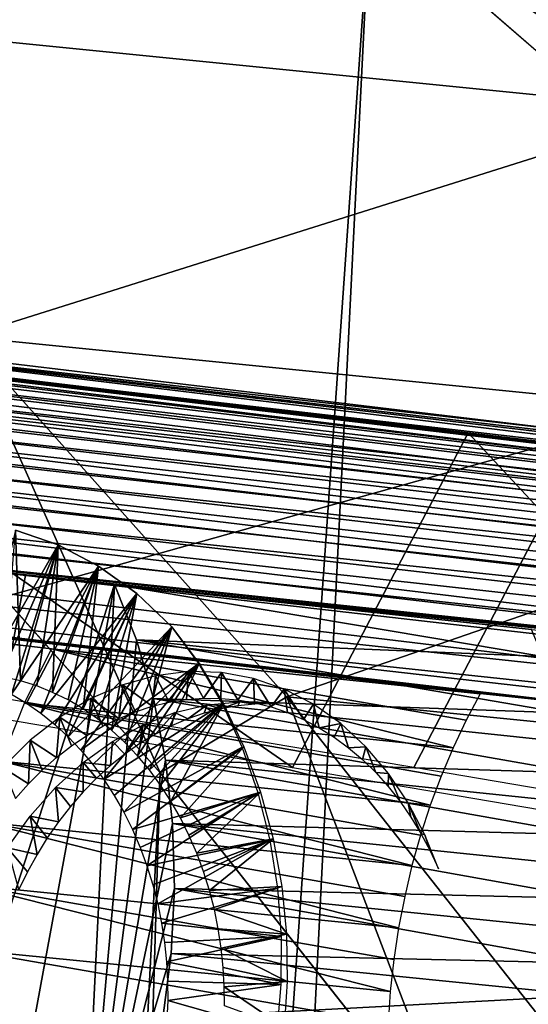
# Model space of a CAD drawing. Header units: millimetres. Extents: x -99 to 221, y -61 to 39.
# Tile 643 of 656: x 203.8 to 206.18, y 26.78 to 31.38. Entities that reach past the tile are written whole.
import ezdxf

# ---------------------------------------------------------------- set-up
doc = ezdxf.new("R2010")
doc.units = ezdxf.units.MM
doc.header["$LTSCALE"] = 33.374815
for name, color, linetype in [('110', 7, 'CONTINUOUS'), ('111', 7, 'CONTINUOUS'), ('33', 7, 'CONTINUOUS'), ('34', 7, 'CONTINUOUS'), ('35', 7, 'CONTINUOUS'), ('49', 7, 'CONTINUOUS'), ('52', 7, 'CONTINUOUS'), ('70', 7, 'CONTINUOUS'), ('71', 7, 'CONTINUOUS'), ('93', 7, 'CONTINUOUS'), ('94', 7, 'CONTINUOUS'), ('97', 7, 'CONTINUOUS'), ('99', 7, 'CONTINUOUS')]:
    doc.layers.add(name, color=color, linetype=linetype)

msp = doc.modelspace()

# ---------------------------------------------------------------- linework, layer by layer
at = {"layer": '110', "color": 7, "linetype": 'CONTINUOUS'}
for points in [[(203.8273, 28.7872, -234.2487), (203.4097, 28.8322, -233.8193), (203.2522, 25.6794, -233.6617), (203.8273, 28.7872, -234.2487)], [(204.244, 28.7423, -234.6773), (203.8273, 28.7872, -234.2487), (203.2522, 25.6794, -233.6617), (204.244, 28.7423, -234.6773)], [(203.2522, 25.6794, -233.6617), (203.67, 25.6397, -234.0914), (204.244, 28.7423, -234.6773), (203.2522, 25.6794, -233.6617)], [(204.087, 25.6001, -234.5202), (204.244, 28.7423, -234.6773), (203.67, 25.6397, -234.0914), (204.087, 25.6001, -234.5202)]]:
    msp.add_3dface(points, dxfattribs=at)
at = {"layer": '111', "color": 7, "linetype": 'CONTINUOUS'}
for points in [[(204.244, 28.7423, -234.6773), (204.087, 25.6001, -234.5202), (204.3455, 28.4844, -234.55), (204.244, 28.7423, -234.6773)], [(204.087, 25.6001, -234.5202), (204.4251, 28.21, -234.443), (204.3455, 28.4844, -234.55), (204.087, 25.6001, -234.5202)], [(204.087, 25.6001, -234.5202), (204.4817, 27.9226, -234.3577), (204.4251, 28.21, -234.443), (204.087, 25.6001, -234.5202)], [(204.087, 25.6001, -234.5202), (204.5147, 27.6258, -234.295), (204.4817, 27.9226, -234.3577), (204.087, 25.6001, -234.5202)], [(204.087, 25.6001, -234.5202), (204.5237, 27.3234, -234.2558), (204.5147, 27.6258, -234.295), (204.087, 25.6001, -234.5202)], [(204.087, 25.6001, -234.5202), (204.5085, 27.019, -234.2406), (204.5237, 27.3234, -234.2558), (204.087, 25.6001, -234.5202)], [(204.087, 25.6001, -234.5202), (204.4693, 26.7165, -234.2495), (204.5085, 27.019, -234.2406), (204.087, 25.6001, -234.5202)]]:
    msp.add_3dface(points, dxfattribs=at)
at = {"layer": '33', "color": 7, "linetype": 'CONTINUOUS'}
for points in [[(205.4371, 31.9106, -205.1626), (199.3095, -55.7921, -202.5237), (203.7563, 33.1819, -206.9705), (205.4371, 31.9106, -205.1626)], [(201.1174, -54.5208, -200.8429), (199.3095, -55.7921, -202.5237), (205.4371, 31.9106, -205.1626), (201.1174, -54.5208, -200.8429)], [(207.0578, 30.5035, -203.4012), (201.1174, -54.5208, -200.8429), (205.4371, 31.9106, -205.1626), (207.0578, 30.5035, -203.4012)], [(202.8787, -53.1137, -199.2222), (201.1174, -54.5208, -200.8429), (207.0578, 30.5035, -203.4012), (202.8787, -53.1137, -199.2222)], [(208.6133, 28.9647, -201.6918), (202.8787, -53.1137, -199.2222), (207.0578, 30.5035, -203.4012), (208.6133, 28.9647, -201.6918)], [(204.5881, -51.5749, -197.6666), (202.8787, -53.1137, -199.2222), (208.6133, 28.9647, -201.6918), (204.5881, -51.5749, -197.6666)], [(210.0988, 27.2993, -200.0399), (204.5881, -51.5749, -197.6666), (208.6133, 28.9647, -201.6918), (210.0988, 27.2993, -200.0399)], [(206.2401, -49.9095, -196.1811), (204.5881, -51.5749, -197.6666), (210.0988, 27.2993, -200.0399), (206.2401, -49.9095, -196.1811)]]:
    msp.add_3dface(points, dxfattribs=at)
at = {"layer": '34', "color": 7, "linetype": 'CONTINUOUS'}
for points in [[(204.456, 27.8633, -194.3971), (202.9706, 29.5287, -196.049), (200.5973, -49.3454, -190.5384), (204.456, 27.8633, -194.3971)], [(202.1867, -47.5585, -189.1276), (204.456, 27.8633, -194.3971), (200.5973, -49.3454, -190.5384), (202.1867, -47.5585, -189.1276)], [(205.8668, 26.0764, -192.8077), (204.456, 27.8633, -194.3971), (202.1867, -47.5585, -189.1276), (205.8668, 26.0764, -192.8077)]]:
    msp.add_3dface(points, dxfattribs=at)
at = {"layer": '35', "color": 7, "linetype": 'CONTINUOUS'}
for points in [[(205.2772, 32.3824, -204.6607), (201.9769, 31.4545, -197.9441), (206.9143, 30.961, -202.8815), (205.2772, 32.3824, -204.6607)], [(201.9769, 31.4545, -197.9441), (203.5481, 29.9003, -196.2175), (206.9143, 30.961, -202.8815), (201.9769, 31.4545, -197.9441)], [(206.9143, 30.961, -202.8815), (203.5481, 29.9003, -196.2175), (208.4856, 29.4067, -201.1549), (206.9143, 30.961, -202.8815)], [(203.5481, 29.9003, -196.2175), (205.0486, 28.218, -194.5488), (208.4856, 29.4067, -201.1549), (203.5481, 29.9003, -196.2175)], [(208.4856, 29.4067, -201.1549), (205.0486, 28.218, -194.5488), (209.9861, 27.7245, -199.4863), (208.4856, 29.4067, -201.1549)], [(205.0486, 28.218, -194.5488), (206.4737, 26.413, -192.9434), (209.9861, 27.7245, -199.4863), (205.0486, 28.218, -194.5488)]]:
    msp.add_3dface(points, dxfattribs=at)
at = {"layer": '49', "color": 7, "linetype": 'CONTINUOUS'}
for points in [[(202.9706, 29.5287, -196.049), (204.456, 27.8633, -194.3971), (203.5481, 29.9003, -196.2175), (202.9706, 29.5287, -196.049)], [(204.456, 27.8633, -194.3971), (205.0486, 28.218, -194.5488), (203.5481, 29.9003, -196.2175), (204.456, 27.8633, -194.3971)], [(204.456, 27.8633, -194.3971), (205.8668, 26.0764, -192.8077), (205.0486, 28.218, -194.5488), (204.456, 27.8633, -194.3971)], [(205.8668, 26.0764, -192.8077), (206.4737, 26.413, -192.9434), (205.0486, 28.218, -194.5488), (205.8668, 26.0764, -192.8077)]]:
    msp.add_3dface(points, dxfattribs=at)
at = {"layer": '52', "color": 7, "linetype": 'CONTINUOUS'}
for points in [[(205.4371, 31.9106, -205.1626), (205.2772, 32.3824, -204.6607), (206.9143, 30.961, -202.8815), (205.4371, 31.9106, -205.1626)], [(207.0578, 30.5035, -203.4012), (205.4371, 31.9106, -205.1626), (206.9143, 30.961, -202.8815), (207.0578, 30.5035, -203.4012)]]:
    msp.add_3dface(points, dxfattribs=at)
at = {"layer": '70', "linetype": 'CONTINUOUS'}
for points in [[(203.7813, 28.9962, -236.8311), (203.6153, 28.2954, -236.7022), (203.9798, 28.9282, -236.6844), (203.7813, 28.9962, -236.8311)], [(203.6153, 28.2954, -236.7022), (203.6895, 28.2656, -236.6571), (203.9798, 28.9282, -236.6844), (203.6153, 28.2954, -236.7022)], [(203.6895, 28.2656, -236.6571), (203.7619, 28.23, -236.6133), (203.9798, 28.9282, -236.6844), (203.6895, 28.2656, -236.6571)], [(203.9798, 28.9282, -236.6844), (203.7619, 28.23, -236.6133), (204.1693, 28.8293, -236.5435), (203.9798, 28.9282, -236.6844)], [(203.7619, 28.23, -236.6133), (203.8321, 28.1886, -236.5711), (204.1693, 28.8293, -236.5435), (203.7619, 28.23, -236.6133)], [(203.8321, 28.1886, -236.5711), (203.8999, 28.1416, -236.5307), (204.1693, 28.8293, -236.5435), (203.8321, 28.1886, -236.5711)], [(204.1693, 28.8293, -236.5435), (203.8999, 28.1416, -236.5307), (204.3471, 28.701, -236.4113), (204.1693, 28.8293, -236.5435)], [(203.8999, 28.1416, -236.5307), (203.965, 28.0893, -236.4925), (204.3471, 28.701, -236.4113), (203.8999, 28.1416, -236.5307)], [(203.965, 28.0893, -236.4925), (204.0274, 28.0318, -236.4566), (204.3471, 28.701, -236.4113), (203.965, 28.0893, -236.4925)], [(204.3471, 28.701, -236.4113), (204.0274, 28.0318, -236.4566), (204.5108, 28.5456, -236.2906), (204.3471, 28.701, -236.4113)], [(204.0274, 28.0318, -236.4566), (204.0866, 27.9695, -236.4234), (204.5108, 28.5456, -236.2906), (204.0274, 28.0318, -236.4566)], [(204.5108, 28.5456, -236.2906), (204.0866, 27.9695, -236.4234), (204.6372, 28.3735, -236.1959), (204.5108, 28.5456, -236.2906)], [(204.0866, 27.9695, -236.4234), (204.1422, 27.9029, -236.3933), (204.6372, 28.3735, -236.1959), (204.0866, 27.9695, -236.4234)], [(204.1422, 27.9029, -236.3933), (204.1941, 27.8323, -236.3664), (204.6372, 28.3735, -236.1959), (204.1422, 27.9029, -236.3933)], [(204.6372, 28.3735, -236.1959), (204.1941, 27.8323, -236.3664), (204.7473, 28.185, -236.116), (204.6372, 28.3735, -236.1959)], [(204.4353, 28.3171, -238.5299), (204.499, 28.1929, -238.4268), (204.5897, 28.336, -238.4308), (204.4353, 28.3171, -238.5299)], [(204.499, 28.1929, -238.4268), (204.5791, 28.2054, -238.3805), (204.5897, 28.336, -238.4308), (204.499, 28.1929, -238.4268)], [(204.5791, 28.2054, -238.3805), (204.6594, 28.2115, -238.3335), (204.5897, 28.336, -238.4308), (204.5791, 28.2054, -238.3805)], [(204.6594, 28.2115, -238.3335), (204.7429, 28.3315, -238.3305), (204.5897, 28.336, -238.4308), (204.6594, 28.2115, -238.3335)], [(204.2821, 28.2748, -238.6258), (204.4195, 28.174, -238.4717), (204.4353, 28.3171, -238.5299), (204.2821, 28.2748, -238.6258)], [(204.4195, 28.174, -238.4717), (204.499, 28.1929, -238.4268), (204.4353, 28.3171, -238.5299), (204.4195, 28.174, -238.4717)], [(204.7394, 28.211, -238.286), (204.7429, 28.3315, -238.3305), (204.6594, 28.2115, -238.3335), (204.7394, 28.211, -238.286)], [(204.819, 28.2041, -238.2383), (204.7429, 28.3315, -238.3305), (204.7394, 28.211, -238.286), (204.819, 28.2041, -238.2383)], [(204.892, 28.3042, -238.2319), (204.7429, 28.3315, -238.3305), (204.819, 28.2041, -238.2383), (204.892, 28.3042, -238.2319)], [(204.8978, 28.1907, -238.1907), (204.892, 28.3042, -238.2319), (204.819, 28.2041, -238.2383), (204.8978, 28.1907, -238.1907)], [(204.9756, 28.1708, -238.1435), (204.892, 28.3042, -238.2319), (204.8978, 28.1907, -238.1907), (204.9756, 28.1708, -238.1435)], [(205.0359, 28.2547, -238.1364), (204.892, 28.3042, -238.2319), (204.9756, 28.1708, -238.1435), (205.0359, 28.2547, -238.1364)], [(204.1321, 28.2097, -238.7163), (204.2639, 28.1176, -238.5565), (204.2821, 28.2748, -238.6258), (204.1321, 28.2097, -238.7163)], [(204.2639, 28.1176, -238.5565), (204.341, 28.1488, -238.5151), (204.2821, 28.2748, -238.6258), (204.2639, 28.1176, -238.5565)], [(204.341, 28.1488, -238.5151), (204.4195, 28.174, -238.4717), (204.2821, 28.2748, -238.6258), (204.341, 28.1488, -238.5151)], [(205.0519, 28.1447, -238.0971), (205.0359, 28.2547, -238.1364), (204.9756, 28.1708, -238.1435), (205.0519, 28.1447, -238.0971)], [(205.1264, 28.1125, -238.0519), (205.0359, 28.2547, -238.1364), (205.0519, 28.1447, -238.0971), (205.1264, 28.1125, -238.0519)], [(205.1723, 28.1844, -238.0464), (205.0359, 28.2547, -238.1364), (205.1264, 28.1125, -238.0519), (205.1723, 28.1844, -238.0464)], [(203.9874, 28.1228, -238.7993), (204.1146, 28.0375, -238.6328), (204.1321, 28.2097, -238.7163), (203.9874, 28.1228, -238.7993)], [(204.1146, 28.0375, -238.6328), (204.1884, 28.0805, -238.5959), (204.1321, 28.2097, -238.7163), (204.1146, 28.0375, -238.6328)], [(204.1884, 28.0805, -238.5959), (204.2639, 28.1176, -238.5565), (204.1321, 28.2097, -238.7163), (204.1884, 28.0805, -238.5959)], [(204.1941, 27.8323, -236.3664), (204.2422, 27.758, -236.3429), (204.7473, 28.185, -236.116), (204.1941, 27.8323, -236.3664)], [(204.2422, 27.758, -236.3429), (204.2864, 27.6802, -236.323), (204.7473, 28.185, -236.116), (204.2422, 27.758, -236.3429)], [(204.7473, 28.185, -236.116), (204.2864, 27.6802, -236.323), (204.8399, 27.9828, -236.0522), (204.7473, 28.185, -236.116)], [(205.1989, 28.0742, -238.0081), (205.1723, 28.1844, -238.0464), (205.1264, 28.1125, -238.0519), (205.1989, 28.0742, -238.0081)], [(205.3, 28.0943, -237.9633), (205.1723, 28.1844, -238.0464), (205.1989, 28.0742, -238.0081), (205.3, 28.0943, -237.9633)], [(203.8502, 28.0151, -238.873), (203.9731, 27.9349, -238.6986), (203.9874, 28.1228, -238.7993), (203.8502, 28.0151, -238.873)], [(203.9731, 27.9349, -238.6986), (204.0427, 27.9889, -238.6671), (203.9874, 28.1228, -238.7993), (203.9731, 27.9349, -238.6986)], [(204.0427, 27.9889, -238.6671), (204.1146, 28.0375, -238.6328), (203.9874, 28.1228, -238.7993), (204.0427, 27.9889, -238.6671)], [(205.2692, 28.0301, -237.966), (205.3, 28.0943, -237.9633), (205.1989, 28.0742, -238.0081), (205.2692, 28.0301, -237.966)], [(205.3369, 27.9804, -237.9259), (205.3, 28.0943, -237.9633), (205.2692, 28.0301, -237.966), (205.3369, 27.9804, -237.9259)], [(205.418, 27.9854, -237.8886), (205.3, 28.0943, -237.9633), (205.3369, 27.9804, -237.9259), (205.418, 27.9854, -237.8886)], [(203.7224, 27.8884, -238.9355), (203.842, 27.8117, -238.7517), (203.8502, 28.0151, -238.873), (203.7224, 27.8884, -238.9355)], [(203.842, 27.8117, -238.7517), (203.906, 27.8756, -238.7269), (203.8502, 28.0151, -238.873), (203.842, 27.8117, -238.7517)], [(203.906, 27.8756, -238.7269), (203.9731, 27.9349, -238.6986), (203.8502, 28.0151, -238.873), (203.906, 27.8756, -238.7269)], [(204.2864, 27.6802, -236.323), (204.3267, 27.5991, -236.3068), (204.8399, 27.9828, -236.0522), (204.2864, 27.6802, -236.323)], [(204.8399, 27.9828, -236.0522), (204.3267, 27.5991, -236.3068), (204.9143, 27.7699, -236.0056), (204.8399, 27.9828, -236.0522)], [(205.4019, 27.9251, -237.888), (205.418, 27.9854, -237.8886), (205.3369, 27.9804, -237.9259), (205.4019, 27.9251, -237.888)], [(205.4639, 27.8647, -237.8527), (205.418, 27.9854, -237.8886), (205.4019, 27.9251, -237.888), (205.4639, 27.8647, -237.8527)], [(205.5239, 27.8603, -237.8246), (205.418, 27.9854, -237.8886), (205.4639, 27.8647, -237.8527), (205.5239, 27.8603, -237.8246)], [(203.7815, 27.7435, -238.7727), (203.842, 27.8117, -238.7517), (203.7224, 27.8884, -238.9355), (203.7815, 27.7435, -238.7727)], [(205.5224, 27.7994, -237.8204), (205.5239, 27.8603, -237.8246), (205.4639, 27.8647, -237.8527), (205.5224, 27.7994, -237.8204)], [(205.5772, 27.73, -237.7912), (205.5239, 27.8603, -237.8246), (205.5224, 27.7994, -237.8204), (205.5772, 27.73, -237.7912)], [(205.6157, 27.7225, -237.7731), (205.5239, 27.8603, -237.8246), (205.5772, 27.73, -237.7912), (205.6157, 27.7225, -237.7731)], [(204.3267, 27.5991, -236.3068), (204.3629, 27.5151, -236.2945), (204.9143, 27.7699, -236.0056), (204.3267, 27.5991, -236.3068)], [(204.3629, 27.5151, -236.2945), (204.3949, 27.4285, -236.2863), (204.9143, 27.7699, -236.0056), (204.3629, 27.5151, -236.2945)], [(204.9143, 27.7699, -236.0056), (204.3949, 27.4285, -236.2863), (204.97, 27.5494, -235.9772), (204.9143, 27.7699, -236.0056)], [(205.628, 27.6566, -237.7656), (205.6157, 27.7225, -237.7731), (205.5772, 27.73, -237.7912), (205.628, 27.6566, -237.7656)], [(205.6749, 27.5796, -237.7435), (205.6157, 27.7225, -237.7731), (205.628, 27.6566, -237.7656), (205.6749, 27.5796, -237.7435)], [(205.6935, 27.5734, -237.7347), (205.6157, 27.7225, -237.7731), (205.6749, 27.5796, -237.7435), (205.6935, 27.5734, -237.7347)], [(205.7178, 27.499, -237.7251), (205.6935, 27.5734, -237.7347), (205.6749, 27.5796, -237.7435), (205.7178, 27.499, -237.7251)], [(205.7566, 27.4152, -237.7107), (205.6935, 27.5734, -237.7347), (205.7178, 27.499, -237.7251), (205.7566, 27.4152, -237.7107)], [(204.3949, 27.4285, -236.2863), (204.4223, 27.3402, -236.2824), (204.97, 27.5494, -235.9772), (204.3949, 27.4285, -236.2863)], [(204.4223, 27.3402, -236.2824), (204.4452, 27.2507, -236.2829), (204.97, 27.5494, -235.9772), (204.4223, 27.3402, -236.2824)], [(204.97, 27.5494, -235.9772), (204.4452, 27.2507, -236.2829), (205.0065, 27.3244, -235.9675), (204.97, 27.5494, -235.9772)], [(204.4452, 27.2507, -236.2829), (204.4635, 27.1608, -236.2878), (205.0065, 27.3244, -235.9675), (204.4452, 27.2507, -236.2829)], [(205.0065, 27.3244, -235.9675), (204.4635, 27.1608, -236.2878), (205.0239, 27.0981, -235.9768), (205.0065, 27.3244, -235.9675)], [(204.4635, 27.1608, -236.2878), (204.4773, 27.0707, -236.2971), (205.0239, 27.0981, -235.9768), (204.4635, 27.1608, -236.2878)], [(204.4773, 27.0707, -236.2971), (204.4866, 26.9802, -236.3109), (205.0239, 27.0981, -235.9768), (204.4773, 27.0707, -236.2971)], [(205.0239, 27.0981, -235.9768), (204.4866, 26.9802, -236.3109), (205.0224, 26.874, -236.0054), (205.0239, 27.0981, -235.9768)], [(204.4866, 26.9802, -236.3109), (204.4915, 26.8898, -236.3293), (205.0224, 26.874, -236.0054), (204.4866, 26.9802, -236.3109)], [(204.4915, 26.8898, -236.3293), (204.4919, 26.7998, -236.3524), (205.0224, 26.874, -236.0054), (204.4915, 26.8898, -236.3293)], [(205.0224, 26.874, -236.0054), (204.4919, 26.7998, -236.3524), (205.0026, 26.655, -236.0528), (205.0224, 26.874, -236.0054)], [(204.4919, 26.7998, -236.3524), (204.4879, 26.7111, -236.3801), (205.0026, 26.655, -236.0528), (204.4919, 26.7998, -236.3524)]]:
    msp.add_3dface(points, dxfattribs=at)
at = {"layer": '71', "linetype": 'CONTINUOUS'}
for points in [[(203.7271, 28.3101, -237.0594), (203.7813, 28.9962, -236.8311), (203.8041, 28.2926, -237.0128), (203.7271, 28.3101, -237.0594)], [(203.7813, 28.9962, -236.8311), (203.9798, 28.9282, -236.6844), (203.8041, 28.2926, -237.0128), (203.7813, 28.9962, -236.8311)], [(203.8041, 28.2926, -237.0128), (203.9798, 28.9282, -236.6844), (203.8799, 28.2689, -236.9668), (203.8041, 28.2926, -237.0128)], [(203.8799, 28.2689, -236.9668), (203.9798, 28.9282, -236.6844), (203.9541, 28.2392, -236.9217), (203.8799, 28.2689, -236.9668)], [(203.9798, 28.9282, -236.6844), (204.1693, 28.8293, -236.5435), (203.9541, 28.2392, -236.9217), (203.9798, 28.9282, -236.6844)], [(203.9541, 28.2392, -236.9217), (204.1693, 28.8293, -236.5435), (204.0265, 28.2035, -236.8779), (203.9541, 28.2392, -236.9217)], [(204.0265, 28.2035, -236.8779), (204.1693, 28.8293, -236.5435), (204.0967, 28.1621, -236.8357), (204.0265, 28.2035, -236.8779)], [(204.1693, 28.8293, -236.5435), (204.3471, 28.701, -236.4113), (204.0967, 28.1621, -236.8357), (204.1693, 28.8293, -236.5435)], [(204.0967, 28.1621, -236.8357), (204.3471, 28.701, -236.4113), (204.1645, 28.1152, -236.7953), (204.0967, 28.1621, -236.8357)], [(204.1645, 28.1152, -236.7953), (204.3471, 28.701, -236.4113), (204.2296, 28.0629, -236.7571), (204.1645, 28.1152, -236.7953)], [(204.3471, 28.701, -236.4113), (204.5108, 28.5456, -236.2906), (204.2296, 28.0629, -236.7571), (204.3471, 28.701, -236.4113)], [(204.2296, 28.0629, -236.7571), (204.5108, 28.5456, -236.2906), (204.292, 28.0054, -236.7212), (204.2296, 28.0629, -236.7571)], [(204.292, 28.0054, -236.7212), (204.5108, 28.5456, -236.2906), (204.3512, 27.943, -236.688), (204.292, 28.0054, -236.7212)], [(204.3512, 27.943, -236.688), (204.5108, 28.5456, -236.2906), (204.6396, 28.3732, -236.2032), (204.3512, 27.943, -236.688)], [(204.4068, 27.8765, -236.6579), (204.3512, 27.943, -236.688), (204.6396, 28.3732, -236.2032), (204.4068, 27.8765, -236.6579)], [(204.7522, 28.1851, -236.1305), (204.4068, 27.8765, -236.6579), (204.6396, 28.3732, -236.2032), (204.7522, 28.1851, -236.1305)], [(204.4587, 27.8059, -236.631), (204.4068, 27.8765, -236.6579), (204.7522, 28.1851, -236.1305), (204.4587, 27.8059, -236.631)], [(204.5068, 27.7316, -236.6075), (204.4587, 27.8059, -236.631), (204.7522, 28.1851, -236.1305), (204.5068, 27.7316, -236.6075)], [(204.8476, 27.984, -236.0739), (204.5068, 27.7316, -236.6075), (204.7522, 28.1851, -236.1305), (204.8476, 27.984, -236.0739)], [(204.6768, 28.1809, -238.7358), (204.5854, 28.1148, -238.7907), (204.5258, 28.1454, -238.818), (204.6768, 28.1809, -238.7358)], [(204.6627, 28.1413, -238.7483), (204.5854, 28.1148, -238.7907), (204.6768, 28.1809, -238.7358), (204.6627, 28.1413, -238.7483)], [(204.7409, 28.1617, -238.7043), (204.6627, 28.1413, -238.7483), (204.6768, 28.1809, -238.7358), (204.7409, 28.1617, -238.7043)], [(204.8284, 28.1943, -238.651), (204.7409, 28.1617, -238.7043), (204.6768, 28.1809, -238.7358), (204.8284, 28.1943, -238.651)], [(204.8198, 28.1759, -238.659), (204.7409, 28.1617, -238.7043), (204.8284, 28.1943, -238.651), (204.8198, 28.1759, -238.659)], [(204.8991, 28.1838, -238.6128), (204.8198, 28.1759, -238.659), (204.8284, 28.1943, -238.651), (204.8991, 28.1838, -238.6128)], [(204.9783, 28.1854, -238.5659), (204.8991, 28.1838, -238.6128), (204.8284, 28.1943, -238.651), (204.9783, 28.1854, -238.5659)], [(204.5258, 28.1454, -238.818), (204.4349, 28.0441, -238.8697), (204.3773, 28.0881, -238.8957), (204.5258, 28.1454, -238.818)], [(204.5093, 28.0824, -238.8313), (204.4349, 28.0441, -238.8697), (204.5258, 28.1454, -238.818), (204.5093, 28.0824, -238.8313)], [(204.5854, 28.1148, -238.7907), (204.5093, 28.0824, -238.8313), (204.5258, 28.1454, -238.818), (204.5854, 28.1148, -238.7907)], [(204.3773, 28.0881, -238.8957), (204.2919, 27.9511, -238.9389), (204.2336, 28.0097, -238.9668), (204.3773, 28.0881, -238.8957)], [(204.3623, 28.0003, -238.9056), (204.2919, 27.9511, -238.9389), (204.3773, 28.0881, -238.8957), (204.3623, 28.0003, -238.9056)], [(204.4349, 28.0441, -238.8697), (204.3623, 28.0003, -238.9056), (204.3773, 28.0881, -238.8957), (204.4349, 28.0441, -238.8697)], [(204.2336, 28.0097, -238.9668), (204.224, 27.8969, -238.9692), (204.0965, 27.9112, -239.0295), (204.2336, 28.0097, -238.9668)], [(204.2919, 27.9511, -238.9389), (204.224, 27.8969, -238.9692), (204.2336, 28.0097, -238.9668), (204.2919, 27.9511, -238.9389)], [(204.551, 27.6537, -236.5876), (204.5068, 27.7316, -236.6075), (204.8476, 27.984, -236.0739), (204.551, 27.6537, -236.5876)], [(204.9251, 27.7728, -236.0342), (204.551, 27.6537, -236.5876), (204.8476, 27.984, -236.0739), (204.9251, 27.7728, -236.0342)], [(204.0965, 27.9112, -239.0295), (204.0965, 27.7743, -239.02), (203.9681, 27.7943, -239.0819), (204.0965, 27.9112, -239.0295)], [(204.224, 27.8969, -238.9692), (204.1587, 27.8378, -238.9963), (204.0965, 27.9112, -239.0295), (204.224, 27.8969, -238.9692)], [(204.1587, 27.8378, -238.9963), (204.0965, 27.7743, -239.02), (204.0965, 27.9112, -239.0295), (204.1587, 27.8378, -238.9963)], [(203.9681, 27.7943, -239.0819), (203.9817, 27.6351, -239.0564), (203.85, 27.6607, -239.1224), (203.9681, 27.7943, -239.0819)], [(204.0374, 27.7066, -239.0401), (203.9817, 27.6351, -239.0564), (203.9681, 27.7943, -239.0819), (204.0374, 27.7066, -239.0401)], [(204.0965, 27.7743, -239.02), (204.0374, 27.7066, -239.0401), (203.9681, 27.7943, -239.0819), (204.0965, 27.7743, -239.02)], [(204.5913, 27.5727, -236.5714), (204.551, 27.6537, -236.5876), (204.9251, 27.7728, -236.0342), (204.5913, 27.5727, -236.5714)], [(204.6275, 27.4886, -236.5591), (204.5913, 27.5727, -236.5714), (204.9251, 27.7728, -236.0342), (204.6275, 27.4886, -236.5591)], [(204.9842, 27.5545, -236.0124), (204.6275, 27.4886, -236.5591), (204.9251, 27.7728, -236.0342), (204.9842, 27.5545, -236.0124)], [(203.85, 27.6607, -239.1224), (203.8814, 27.4821, -239.077), (203.7439, 27.5125, -239.1497), (203.85, 27.6607, -239.1224)], [(203.9817, 27.6351, -239.0564), (203.9296, 27.5601, -239.0687), (203.85, 27.6607, -239.1224), (203.9817, 27.6351, -239.0564)], [(203.9296, 27.5601, -239.0687), (203.8814, 27.4821, -239.077), (203.85, 27.6607, -239.1224), (203.9296, 27.5601, -239.0687)], [(204.6595, 27.4021, -236.5509), (204.6275, 27.4886, -236.5591), (204.9842, 27.5545, -236.0124), (204.6595, 27.4021, -236.5509)], [(204.6869, 27.3138, -236.547), (204.6595, 27.4021, -236.5509), (204.9842, 27.5545, -236.0124), (204.6869, 27.3138, -236.547)], [(205.0246, 27.3323, -236.009), (204.6869, 27.3138, -236.547), (204.9842, 27.5545, -236.0124), (205.0246, 27.3323, -236.009)], [(203.8814, 27.4821, -239.077), (203.8371, 27.4015, -239.081), (203.7439, 27.5125, -239.1497), (203.8814, 27.4821, -239.077)], [(203.8371, 27.4015, -239.081), (203.7969, 27.3187, -239.0807), (203.7439, 27.5125, -239.1497), (203.8371, 27.4015, -239.081)], [(204.7098, 27.2243, -236.5475), (204.6869, 27.3138, -236.547), (205.0246, 27.3323, -236.009), (204.7098, 27.2243, -236.5475)], [(205.0463, 27.1092, -236.0243), (204.7098, 27.2243, -236.5475), (205.0246, 27.3323, -236.009), (205.0463, 27.1092, -236.0243)], [(204.7281, 27.1343, -236.5524), (204.7098, 27.2243, -236.5475), (205.0463, 27.1092, -236.0243), (204.7281, 27.1343, -236.5524)], [(204.7419, 27.0443, -236.5617), (204.7281, 27.1343, -236.5524), (205.0463, 27.1092, -236.0243), (204.7419, 27.0443, -236.5617)], [(205.0497, 26.8885, -236.0583), (204.7419, 27.0443, -236.5617), (205.0463, 27.1092, -236.0243), (205.0497, 26.8885, -236.0583)], [(204.7512, 26.9537, -236.5755), (204.7419, 27.0443, -236.5617), (205.0497, 26.8885, -236.0583), (204.7512, 26.9537, -236.5755)], [(204.7561, 26.8636, -236.5939), (204.7512, 26.9537, -236.5755), (205.0497, 26.8885, -236.0583), (204.7561, 26.8636, -236.5939)], [(205.0352, 26.6731, -236.1108), (204.7561, 26.8636, -236.5939), (205.0497, 26.8885, -236.0583), (205.0352, 26.6731, -236.1108)], [(204.7565, 26.7744, -236.6167), (204.7561, 26.8636, -236.5939), (205.0352, 26.6731, -236.1108), (204.7565, 26.7744, -236.6167)]]:
    msp.add_3dface(points, dxfattribs=at)
at = {"layer": '93', "color": 7, "linetype": 'CONTINUOUS'}
for points in [[(188.4158, 31.3565, -223.4045), (188.6489, 31.4494, -223.1806), (209.2434, 28.9003, -244.0248), (188.4158, 31.3565, -223.4045)], [(209.2434, 28.9003, -244.0248), (188.6489, 31.4494, -223.1806), (209.3488, 28.9457, -243.9239), (209.2434, 28.9003, -244.0248)], [(209.3488, 28.9457, -243.9239), (188.6489, 31.4494, -223.1806), (209.4554, 28.9825, -243.821), (209.3488, 28.9457, -243.9239)], [(209.4554, 28.9825, -243.821), (188.6489, 31.4494, -223.1806), (191.7239, 31.1277, -226.0186), (209.4554, 28.9825, -243.821)], [(188.1895, 31.2281, -223.6179), (188.4158, 31.3565, -223.4045), (209.1397, 28.8464, -244.1231), (188.1895, 31.2281, -223.6179)], [(209.1397, 28.8464, -244.1231), (188.4158, 31.3565, -223.4045), (209.2434, 28.9003, -244.0248), (209.1397, 28.8464, -244.1231)], [(187.9732, 31.0658, -223.8179), (188.1895, 31.2281, -223.6179), (208.9387, 28.714, -244.3108), (187.9732, 31.0658, -223.8179)], [(209.038, 28.7842, -244.2185), (188.1895, 31.2281, -223.6179), (209.1397, 28.8464, -244.1231), (209.038, 28.7842, -244.2185)], [(208.9387, 28.714, -244.3108), (188.1895, 31.2281, -223.6179), (209.038, 28.7842, -244.2185), (208.9387, 28.714, -244.3108)], [(209.563, 29.0104, -243.7162), (209.4554, 28.9825, -243.821), (191.7239, 31.1277, -226.0186), (209.563, 29.0104, -243.7162)], [(209.563, 29.0104, -243.7162), (191.7239, 31.1277, -226.0186), (205.8948, 29.4508, -240.048), (209.563, 29.0104, -243.7162)], [(202.1774, 29.8971, -236.3307), (205.8948, 29.4508, -240.048), (191.7239, 31.1277, -226.0186), (202.1774, 29.8971, -236.3307)], [(187.7695, 30.8716, -224.0023), (187.9732, 31.0658, -223.8179), (208.7486, 28.5501, -244.4846), (187.7695, 30.8716, -224.0023)], [(208.7486, 28.5501, -244.4846), (187.9732, 31.0658, -223.8179), (208.8421, 28.6358, -244.3996), (208.7486, 28.5501, -244.4846)], [(208.8421, 28.6358, -244.3996), (187.9732, 31.0658, -223.8179), (208.9387, 28.714, -244.3108), (208.8421, 28.6358, -244.3996)], [(187.5809, 30.6479, -224.1685), (187.7695, 30.8716, -224.0023), (208.5719, 28.3572, -244.642), (187.5809, 30.6479, -224.1685)], [(208.5719, 28.3572, -244.642), (187.7695, 30.8716, -224.0023), (208.6584, 28.4572, -244.5655), (208.5719, 28.3572, -244.642)], [(208.6584, 28.4572, -244.5655), (187.7695, 30.8716, -224.0023), (208.7486, 28.5501, -244.4846), (208.6584, 28.4572, -244.5655)], [(187.4099, 30.3977, -224.3145), (187.5809, 30.6479, -224.1685), (208.4111, 28.1379, -244.7809), (187.4099, 30.3977, -224.3145)], [(208.4111, 28.1379, -244.7809), (187.5809, 30.6479, -224.1685), (208.4894, 28.2507, -244.7139), (208.4111, 28.1379, -244.7809)], [(208.4894, 28.2507, -244.7139), (187.5809, 30.6479, -224.1685), (208.5719, 28.3572, -244.642), (208.4894, 28.2507, -244.7139)], [(208.3374, 28.0193, -244.8427), (187.4099, 30.3977, -224.3145), (208.4111, 28.1379, -244.7809), (208.3374, 28.0193, -244.8427)], [(187.4099, 30.3977, -224.3145), (208.3374, 28.0193, -244.8427), (206.8097, 28.1425, -243.3936), (187.4099, 30.3977, -224.3145)], [(205.9517, 28.2325, -242.5593), (187.4099, 30.3977, -224.3145), (206.3811, 28.1875, -242.9769), (205.9517, 28.2325, -242.5593)], [(187.4099, 30.3977, -224.3145), (205.9517, 28.2325, -242.5593), (203.9497, 28.4425, -240.6126), (187.4099, 30.3977, -224.3145)], [(206.3811, 28.1875, -242.9769), (187.4099, 30.3977, -224.3145), (206.8097, 28.1425, -243.3936), (206.3811, 28.1875, -242.9769)], [(203.5211, 28.4874, -240.1959), (187.4099, 30.3977, -224.3145), (203.9497, 28.4425, -240.6126), (203.5211, 28.4874, -240.1959)], [(203.9497, 28.4425, -240.6126), (205.8248, 27.9806, -242.661), (203.8227, 28.1881, -240.7142), (203.9497, 28.4425, -240.6126)], [(205.8858, 28.1089, -242.6128), (205.8248, 27.9806, -242.661), (203.9497, 28.4425, -240.6126), (205.8858, 28.1089, -242.6128)], [(205.9517, 28.2325, -242.5593), (205.8858, 28.1089, -242.6128), (203.9497, 28.4425, -240.6126), (205.9517, 28.2325, -242.5593)], [(203.8227, 28.1881, -240.7142), (205.7181, 27.7119, -242.7409), (203.7158, 27.917, -240.794), (203.8227, 28.1881, -240.7142)], [(205.8248, 27.9806, -242.661), (205.7689, 27.8481, -242.7037), (203.8227, 28.1881, -240.7142), (205.8248, 27.9806, -242.661)], [(205.7689, 27.8481, -242.7037), (205.7181, 27.7119, -242.7409), (203.8227, 28.1881, -240.7142), (205.7689, 27.8481, -242.7037)], [(203.7158, 27.917, -240.794), (205.633, 27.43, -242.7978), (203.6306, 27.6329, -240.8508), (203.7158, 27.917, -240.794)], [(205.7181, 27.7119, -242.7409), (205.6728, 27.5724, -242.7723), (203.7158, 27.917, -240.794), (205.7181, 27.7119, -242.7409)], [(205.6728, 27.5724, -242.7723), (205.633, 27.43, -242.7978), (203.7158, 27.917, -240.794), (205.6728, 27.5724, -242.7723)], [(203.6306, 27.6329, -240.8508), (205.5705, 27.1386, -242.8311), (203.5681, 27.3392, -240.884), (203.6306, 27.6329, -240.8508)], [(205.633, 27.43, -242.7978), (205.5989, 27.2853, -242.8175), (203.6306, 27.6329, -240.8508), (205.633, 27.43, -242.7978)], [(205.5989, 27.2853, -242.8175), (205.5705, 27.1386, -242.8311), (203.6306, 27.6329, -240.8508), (205.5989, 27.2853, -242.8175)], [(203.5681, 27.3392, -240.884), (205.5316, 26.8413, -242.8404), (203.529, 27.0398, -240.8931), (203.5681, 27.3392, -240.884)], [(205.5705, 27.1386, -242.8311), (205.5481, 26.9905, -242.8388), (203.5681, 27.3392, -240.884), (205.5705, 27.1386, -242.8311)], [(205.5481, 26.9905, -242.8388), (205.5316, 26.8413, -242.8404), (203.5681, 27.3392, -240.884), (205.5481, 26.9905, -242.8388)], [(203.529, 27.0398, -240.8931), (205.5211, 26.6918, -242.8359), (203.514, 26.7385, -240.878), (203.529, 27.0398, -240.8931)], [(205.5316, 26.8413, -242.8404), (205.5211, 26.6918, -242.8359), (203.529, 27.0398, -240.8931), (205.5316, 26.8413, -242.8404)]]:
    msp.add_3dface(points, dxfattribs=at)
at = {"layer": '94', "color": 7, "linetype": 'CONTINUOUS'}
for points in [[(190.2304, 31.0658, -221.5608), (190.4147, 30.8716, -221.357), (210.8121, 28.6358, -242.4297), (190.2304, 31.0658, -221.5608)], [(198.0529, 30.1939, -229.6334), (190.2304, 31.0658, -221.5608), (210.7233, 28.714, -242.5263), (198.0529, 30.1939, -229.6334)], [(210.7233, 28.714, -242.5263), (190.2304, 31.0658, -221.5608), (210.8121, 28.6358, -242.4297), (210.7233, 28.714, -242.5263)], [(190.4147, 30.8716, -221.357), (190.5809, 30.6479, -221.1685), (210.9779, 28.4572, -242.2459), (190.4147, 30.8716, -221.357)], [(210.8121, 28.6358, -242.4297), (190.4147, 30.8716, -221.357), (210.8971, 28.5501, -242.3361), (210.8121, 28.6358, -242.4297)], [(210.8971, 28.5501, -242.3361), (190.4147, 30.8716, -221.357), (210.9779, 28.4572, -242.2459), (210.8971, 28.5501, -242.3361)], [(190.5809, 30.6479, -221.1685), (190.7269, 30.3977, -220.9975), (211.1263, 28.2507, -242.0769), (190.5809, 30.6479, -221.1685)], [(210.9779, 28.4572, -242.2459), (190.5809, 30.6479, -221.1685), (211.0545, 28.3572, -242.1594), (210.9779, 28.4572, -242.2459)], [(211.0545, 28.3572, -242.1594), (190.5809, 30.6479, -221.1685), (211.1263, 28.2507, -242.0769), (211.0545, 28.3572, -242.1594)], [(211.1263, 28.2507, -242.0769), (190.7269, 30.3977, -220.9975), (211.1933, 28.1379, -241.9987), (211.1263, 28.2507, -242.0769)], [(211.1933, 28.1379, -241.9987), (190.7269, 30.3977, -220.9975), (211.2551, 28.0193, -241.925), (211.1933, 28.1379, -241.9987)], [(211.2551, 28.0193, -241.925), (190.7269, 30.3977, -220.9975), (197.8477, 29.4311, -228.0993), (211.2551, 28.0193, -241.925)], [(210.631, 28.7842, -242.6256), (198.0529, 30.1939, -229.6334), (210.7233, 28.714, -242.5263), (210.631, 28.7842, -242.6256)], [(199.1596, 30.1623, -231.0793), (198.0529, 30.1939, -229.6334), (210.631, 28.7842, -242.6256), (199.1596, 30.1623, -231.0793)], [(210.5355, 28.8464, -242.7273), (199.1596, 30.1623, -231.0793), (210.631, 28.7842, -242.6256), (210.5355, 28.8464, -242.7273)], [(200.319, 30.1026, -232.5951), (199.1596, 30.1623, -231.0793), (210.5355, 28.8464, -242.7273), (200.319, 30.1026, -232.5951)], [(210.4372, 28.9003, -242.831), (200.319, 30.1026, -232.5951), (210.5355, 28.8464, -242.7273), (210.4372, 28.9003, -242.831)], [(210.3364, 28.9457, -242.9364), (200.319, 30.1026, -232.5951), (210.4372, 28.9003, -242.831), (210.3364, 28.9457, -242.9364)], [(201.5178, 30.0141, -234.1629), (200.319, 30.1026, -232.5951), (210.3364, 28.9457, -242.9364), (201.5178, 30.0141, -234.1629)], [(202.7431, 29.8971, -235.765), (201.5178, 30.0141, -234.1629), (206.4605, 29.4508, -239.4824), (202.7431, 29.8971, -235.765)], [(206.4605, 29.4508, -239.4824), (201.5178, 30.0141, -234.1629), (210.1287, 29.0104, -243.1505), (206.4605, 29.4508, -239.4824)], [(210.1287, 29.0104, -243.1505), (201.5178, 30.0141, -234.1629), (210.2334, 28.9825, -243.043), (210.1287, 29.0104, -243.1505)], [(210.2334, 28.9825, -243.043), (201.5178, 30.0141, -234.1629), (210.3364, 28.9457, -242.9364), (210.2334, 28.9825, -243.043)], [(197.8477, 29.4311, -228.0993), (198.2652, 29.3862, -228.5286), (211.2551, 28.0193, -241.925), (197.8477, 29.4311, -228.0993)], [(198.2652, 29.3862, -228.5286), (198.682, 29.3413, -228.9573), (211.2551, 28.0193, -241.925), (198.2652, 29.3862, -228.5286)], [(198.682, 29.3413, -228.9573), (199.9335, 29.2066, -230.2443), (211.2551, 28.0193, -241.925), (198.682, 29.3413, -228.9573)], [(200.351, 29.1617, -230.6737), (211.2551, 28.0193, -241.925), (199.9335, 29.2066, -230.2443), (200.351, 29.1617, -230.6737)], [(200.7678, 29.1168, -231.1023), (211.2551, 28.0193, -241.925), (200.351, 29.1617, -230.6737), (200.7678, 29.1168, -231.1023)], [(203.4097, 28.8322, -233.8193), (211.2551, 28.0193, -241.925), (200.7678, 29.1168, -231.1023), (203.4097, 28.8322, -233.8193)], [(203.8273, 28.7872, -234.2487), (211.2551, 28.0193, -241.925), (203.4097, 28.8322, -233.8193), (203.8273, 28.7872, -234.2487)], [(204.244, 28.7423, -234.6773), (211.2551, 28.0193, -241.925), (203.8273, 28.7872, -234.2487), (204.244, 28.7423, -234.6773)], [(206.2442, 28.407, -236.6133), (204.244, 28.7423, -234.6773), (204.3455, 28.4844, -234.55), (206.2442, 28.407, -236.6133)], [(206.1908, 28.5325, -236.6793), (211.2551, 28.0193, -241.925), (204.244, 28.7423, -234.6773), (206.1908, 28.5325, -236.6793)], [(206.2442, 28.407, -236.6133), (206.1908, 28.5325, -236.6793), (204.244, 28.7423, -234.6773), (206.2442, 28.407, -236.6133)], [(206.335, 28.1428, -236.4961), (206.2923, 28.277, -236.5522), (204.3455, 28.4844, -234.55), (206.335, 28.1428, -236.4961)], [(206.2923, 28.277, -236.5522), (206.2442, 28.407, -236.6133), (204.3455, 28.4844, -234.55), (206.2923, 28.277, -236.5522)], [(204.4251, 28.21, -234.443), (206.335, 28.1428, -236.4961), (204.3455, 28.4844, -234.55), (204.4251, 28.21, -234.443)], [(204.4817, 27.9226, -234.3577), (206.4033, 27.8638, -236.3999), (204.4251, 28.21, -234.443), (204.4817, 27.9226, -234.3577)], [(206.4033, 27.8638, -236.3999), (206.372, 28.0049, -236.4453), (204.4251, 28.21, -234.443), (206.4033, 27.8638, -236.3999)], [(206.372, 28.0049, -236.4453), (206.335, 28.1428, -236.4961), (204.4251, 28.21, -234.443), (206.372, 28.0049, -236.4453)], [(204.5147, 27.6258, -234.295), (206.4483, 27.5734, -236.3258), (204.4817, 27.9226, -234.3577), (204.5147, 27.6258, -234.295)], [(206.4483, 27.5734, -236.3258), (206.4288, 27.7198, -236.36), (204.4817, 27.9226, -234.3577), (206.4483, 27.5734, -236.3258)], [(206.4288, 27.7198, -236.36), (206.4033, 27.8638, -236.3999), (204.4817, 27.9226, -234.3577), (206.4288, 27.7198, -236.36)], [(204.5237, 27.3234, -234.2558), (206.4695, 27.2755, -236.2749), (204.5147, 27.6258, -234.295), (204.5237, 27.3234, -234.2558)], [(206.4695, 27.2755, -236.2749), (206.4619, 27.4252, -236.2974), (204.5147, 27.6258, -234.295), (206.4695, 27.2755, -236.2749)], [(206.4619, 27.4252, -236.2974), (206.4483, 27.5734, -236.3258), (204.5147, 27.6258, -234.295), (206.4619, 27.4252, -236.2974)], [(204.5085, 27.019, -234.2406), (206.4664, 26.9738, -236.2478), (204.5237, 27.3234, -234.2558), (204.5085, 27.019, -234.2406)], [(206.4664, 26.9738, -236.2478), (206.471, 27.1249, -236.2584), (204.5237, 27.3234, -234.2558), (206.4664, 26.9738, -236.2478)], [(206.471, 27.1249, -236.2584), (206.4695, 27.2755, -236.2749), (204.5237, 27.3234, -234.2558), (206.471, 27.1249, -236.2584)], [(204.4693, 26.7165, -234.2495), (206.4559, 26.8227, -236.2433), (204.5085, 27.019, -234.2406), (204.4693, 26.7165, -234.2495)], [(206.4559, 26.8227, -236.2433), (206.4664, 26.9738, -236.2478), (204.5085, 27.019, -234.2406), (206.4559, 26.8227, -236.2433)], [(206.4393, 26.672, -236.2448), (206.4559, 26.8227, -236.2433), (204.4693, 26.7165, -234.2495), (206.4393, 26.672, -236.2448)]]:
    msp.add_3dface(points, dxfattribs=at)
at = {"layer": '97', "color": 7, "linetype": 'CONTINUOUS'}
for points in [[(205.0748, 27.8886, -239.228), (202.1774, 29.8971, -236.3307), (202.102, 28.3881, -236.2552), (205.0748, 27.8886, -239.228)], [(205.8948, 29.4508, -240.048), (202.1774, 29.8971, -236.3307), (205.0748, 27.8886, -239.228), (205.8948, 29.4508, -240.048)], [(207.7771, 27.4292, -241.9304), (205.8948, 29.4508, -240.048), (205.0748, 27.8886, -239.228), (207.7771, 27.4292, -241.9304)], [(209.563, 29.0104, -243.7162), (205.8948, 29.4508, -240.048), (207.7771, 27.4292, -241.9304), (209.563, 29.0104, -243.7162)]]:
    msp.add_3dface(points, dxfattribs=at)
at = {"layer": '99', "color": 7, "linetype": 'CONTINUOUS'}
for points in [[(202.7431, 29.8971, -235.765), (206.4605, 29.4508, -239.4824), (202.6677, 28.3881, -235.6896), (202.7431, 29.8971, -235.765)], [(202.6677, 28.3881, -235.6896), (206.4605, 29.4508, -239.4824), (205.6415, 27.8884, -238.6633), (202.6677, 28.3881, -235.6896)], [(205.6415, 27.8884, -238.6633), (206.4605, 29.4508, -239.4824), (208.3428, 27.4292, -241.3647), (205.6415, 27.8884, -238.6633)]]:
    msp.add_3dface(points, dxfattribs=at)

doc.saveas('drawing.dxf')
